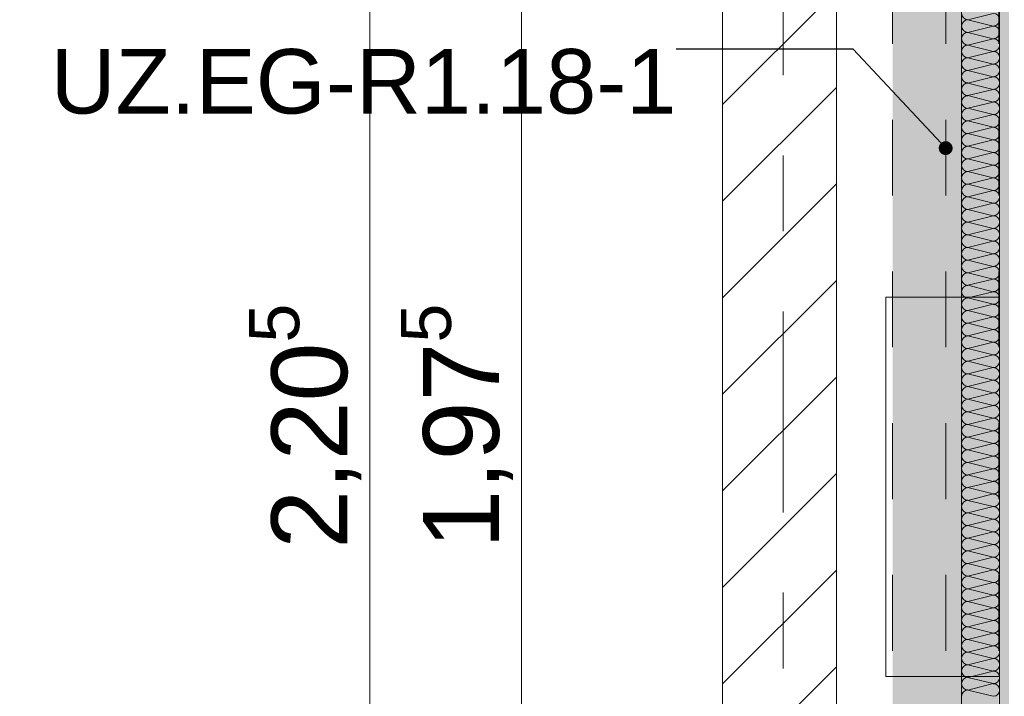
# Model space of a CAD drawing. Header units: metres. Extents: x -3.6 to 84.5, y -11 to 16.8.
# Tile 377 of 656: x 39.124 to 40.421, y 1.85 to 2.742. Entities that reach past the tile are written whole.
import ezdxf

# ---------------------------------------------------------------- set-up
doc = ezdxf.new("R2010")
doc.units = ezdxf.units.M
doc.header["$MEASUREMENT"] = 0
for name, pattern in [('Achse', [0.2, 0.1, -0.05, 0, -0.05]), ('DASHED', [0.015, 0.007, -0.008]), ('Strichlinie doppelt', [0.546806, 0.264583, -0.105833, 0.070556, -0.105833]), ('Untersicht', [0.1, 0.075, -0.025]), ('Wipeout_Contour', [1, 0, -1])]:
    doc.linetypes.add(name, pattern=pattern)
for name, color, linetype in [('152 - Bemaßung_ Beschriftung.Ausbau', 7, 'Continuous'), ('451 - Universal.Achsen Raster', 7, 'Continuous'), ('605 - Struktur.Wand Innen', 7, 'Continuous'), ('612 - Struktur.Stahlbau', 7, 'Continuous'), ('650 - Abdeckung.Fußboden Aufbau', 7, 'Continuous'), ('Neubau_152 - Bemaßung_ Beschriftung.Ausbau', 7, 'Continuous'), ('Neubau_606 - Struktur.Wand Innen Ausbau', 7, 'Continuous'), ('Neubau_612 - Struktur.Stahlbau', 7, 'Continuous'), ('Neubau_653 - Abdeckung.TB Verkofferung', 7, 'Continuous'), ('Neubau_802 - HKLSE.Sanitär', 7, 'Continuous')]:
    doc.layers.add(name, color=color, linetype=linetype)
doc.styles.add('ERSTELLTER_STIL_2', font='txt')
doc.dimstyles.new('ERSTELLTER_STIL__1', dxfattribs={"dimtxt": 0.1, "dimasz": 0.0532, "dimexe": 0.18, "dimexo": 0.0625, "dimgap": 0, "dimtad": 1, "dimzin": 0, "dimdsep": 46, "dimtxsty": 'ERSTELLTER_STIL_2', "dimblk": 'ARROWHEAD_2', "dimblk1": 'ARROWHEAD_2', "dimblk2": 'ARROWHEAD_2', "dimcen": 0.09, "dimse1": 1, "dimse2": 1, "dimclrd": 7, "dimclre": 7, "dimclrt": 7, "dimazin": 0, "dimtfac": 1, "dimtdec": 4, "dimtmove": 0, "dimatfit": 3, "dimfxl": 1, "dimtolj": 1, "dimtzin": 0, "dimarcsym": 0})
doc.dimstyles.new('ERSTELLTER_STIL__3', dxfattribs={"dimtxt": 0.1, "dimasz": 0.0532, "dimexe": 0.18, "dimexo": 0.0625, "dimgap": 0, "dimtad": 1, "dimtih": 1, "dimtoh": 1, "dimzin": 0, "dimdsep": 46, "dimtxsty": 'ERSTELLTER_STIL_2', "dimblk": 'ARROWHEAD_2', "dimblk1": 'ARROWHEAD_2', "dimblk2": 'ARROWHEAD_2', "dimcen": 0.09, "dimse1": 1, "dimse2": 1, "dimclrd": 7, "dimclre": 7, "dimclrt": 7, "dimazin": 0, "dimtfac": 1, "dimtdec": 4, "dimtmove": 0, "dimatfit": 3, "dimfxl": 1, "dimtolj": 1, "dimtzin": 0, "dimarcsym": 0})
doc.dimstyles.new('ERSTELLTER_STIL__7', dxfattribs={"dimtxt": 0.18, "dimasz": 0.03648, "dimexe": 0.18, "dimexo": 0.0625, "dimgap": 0, "dimtad": 0, "dimtih": 1, "dimtoh": 1, "dimdec": 4, "dimzin": 0, "dimdsep": 46, "dimcen": 0.09, "dimadec": 0, "dimazin": 0, "dimtfac": 1, "dimtdec": 4, "dimtmove": 0, "dimatfit": 3, "dimldrblk": 'ARROWHEAD_11', "dimfxl": 1, "dimtolj": 1, "dimtzin": 0, "dimarcsym": 0})

# ---------------------------------------------------------------- blocks, each defined once
blk = doc.blocks.new('*X6')
at = {"layer": 'Neubau_606 - Struktur.Wand Innen Ausbau', "color": 7, "linetype": 'Continuous', "lineweight": 5}
for p, q in [((40.4067, 2.75), (40.3734, 2.7417)), ((40.4067, 2.7333), (40.3734, 2.7417)), ((40.4067, 2.7333), (40.3734, 2.725)), ((40.4067, 2.7167), (40.3734, 2.725)), ((40.4067, 2.7167), (40.3734, 2.7083)), ((40.4067, 2.7), (40.3734, 2.7083)), ((40.4067, 2.7), (40.3734, 2.6917)), ((40.4067, 2.6833), (40.3734, 2.6917)), ((40.4067, 2.6833), (40.3734, 2.675)), ((40.4067, 2.6667), (40.3734, 2.675)), ((40.4067, 2.6667), (40.3734, 2.6583)), ((40.4067, 2.65), (40.3734, 2.6583)), ((40.4067, 2.65), (40.3734, 2.6417)), ((40.4067, 2.6333), (40.3734, 2.6417)), ((40.4067, 2.6333), (40.3734, 2.625)), ((40.4067, 2.6167), (40.3734, 2.625)), ((40.4067, 2.6167), (40.3734, 2.6083)), ((40.4067, 2.6), (40.3734, 2.6083)), ((40.4067, 2.6), (40.3734, 2.5917)), ((40.4067, 2.5833), (40.3734, 2.5917)), ((40.4067, 2.5833), (40.3734, 2.575)), ((40.4067, 2.5667), (40.3734, 2.575)), ((40.4067, 2.5667), (40.3734, 2.5583)), ((40.4067, 2.55), (40.3734, 2.5583)), ((40.4067, 2.55), (40.3734, 2.5417)), ((40.4067, 2.5333), (40.3734, 2.5417)), ((40.4067, 2.5333), (40.3734, 2.525)), ((40.4067, 2.5167), (40.3734, 2.525)), ((40.4067, 2.5167), (40.3734, 2.5083)), ((40.4067, 2.5), (40.3734, 2.5083)), ((40.4067, 2.5), (40.3734, 2.4917)), ((40.4067, 2.4833), (40.3734, 2.4917)), ((40.4067, 2.4833), (40.3734, 2.475)), ((40.4067, 2.4667), (40.3734, 2.475)), ((40.4067, 2.4667), (40.3734, 2.4583)), ((40.4067, 2.45), (40.3734, 2.4583)), ((40.4067, 2.45), (40.3734, 2.4417)), ((40.4067, 2.4333), (40.3734, 2.4417)), ((40.4067, 2.4333), (40.3734, 2.425)), ((40.4067, 2.4167), (40.3734, 2.425)), ((40.4067, 2.4167), (40.3734, 2.4083)), ((40.4067, 2.4), (40.3734, 2.4083)), ((40.4067, 2.4), (40.3734, 2.3917)), ((40.4067, 2.3833), (40.3734, 2.3917)), ((40.4067, 2.3833), (40.3734, 2.375)), ((40.4067, 2.3667), (40.3734, 2.375)), ((40.4067, 2.3667), (40.3734, 2.3583)), ((40.4067, 2.35), (40.3734, 2.3583)), ((40.4067, 2.35), (40.3734, 2.3417)), ((40.4067, 2.3333), (40.3734, 2.3417)), ((40.4067, 2.3333), (40.3734, 2.325)), ((40.4067, 2.3167), (40.3734, 2.325)), ((40.4067, 2.3167), (40.3734, 2.3083)), ((40.4067, 2.3), (40.3734, 2.3083)), ((40.4067, 2.3), (40.3734, 2.2917)), ((40.4067, 2.2833), (40.3734, 2.2917)), ((40.4067, 2.2833), (40.3734, 2.275)), ((40.4067, 2.2667), (40.3734, 2.275)), ((40.4067, 2.2667), (40.3734, 2.2583)), ((40.4067, 2.25), (40.3734, 2.2583)), ((40.4067, 2.25), (40.3734, 2.2417)), ((40.4067, 2.2333), (40.3734, 2.2417)), ((40.4067, 2.2333), (40.3734, 2.225)), ((40.4067, 2.2167), (40.3734, 2.225)), ((40.4067, 2.2167), (40.3734, 2.2083)), ((40.4067, 2.2), (40.3734, 2.2083)), ((40.4067, 2.2), (40.3734, 2.1917)), ((40.4067, 2.1833), (40.3734, 2.1917)), ((40.4067, 2.1833), (40.3734, 2.175)), ((40.4067, 2.1667), (40.3734, 2.175)), ((40.4067, 2.1667), (40.3734, 2.1583)), ((40.4067, 2.15), (40.3734, 2.1583)), ((40.4067, 2.15), (40.3734, 2.1417)), ((40.4067, 2.1333), (40.3734, 2.1417)), ((40.4067, 2.1333), (40.3734, 2.125)), ((40.4067, 2.1167), (40.3734, 2.125)), ((40.4067, 2.1167), (40.3734, 2.1083)), ((40.4067, 2.1), (40.3734, 2.1083)), ((40.4067, 2.1), (40.3734, 2.0917)), ((40.4067, 2.0833), (40.3734, 2.0917)), ((40.4067, 2.0833), (40.3734, 2.075)), ((40.4067, 2.0667), (40.3734, 2.075)), ((40.4067, 2.0667), (40.3734, 2.0583)), ((40.4067, 2.05), (40.3734, 2.0583)), ((40.4067, 2.05), (40.3734, 2.0417)), ((40.4067, 2.0333), (40.3734, 2.0417)), ((40.4067, 2.0333), (40.3734, 2.025)), ((40.4067, 2.0167), (40.3734, 2.025)), ((40.4067, 2.0167), (40.3734, 2.0083)), ((40.4067, 2), (40.3734, 2.0083)), ((40.4067, 2), (40.3734, 1.9917)), ((40.4067, 1.9833), (40.3734, 1.9917)), ((40.4067, 1.9833), (40.3734, 1.975)), ((40.4067, 1.9667), (40.3734, 1.975)), ((40.4067, 1.9667), (40.3734, 1.9583)), ((40.4067, 1.95), (40.3734, 1.9583)), ((40.4067, 1.95), (40.3734, 1.9417)), ((40.4067, 1.9333), (40.3734, 1.9417)), ((40.4067, 1.9333), (40.3734, 1.925)), ((40.4067, 1.9167), (40.3734, 1.925)), ((40.4067, 1.9167), (40.3734, 1.9083)), ((40.4067, 1.9), (40.3734, 1.9083)), ((40.4067, 1.9), (40.3734, 1.8917)), ((40.4067, 1.8833), (40.3734, 1.8917)), ((40.4067, 1.8833), (40.3734, 1.875)), ((40.4067, 1.8667), (40.3734, 1.875)), ((40.4067, 1.8667), (40.3734, 1.8583)), ((40.4067, 1.85), (40.3734, 1.8583))]:
    blk.add_line(p, q, dxfattribs=at)
for centre, start, end in [((40.3734, 2.75), 180, 270), ((40.3734, 2.7333), 90, 180), ((40.4067, 2.7417), 0, 90), ((40.4067, 2.7417), 270, 0), ((40.3734, 2.7333), 180, 270), ((40.4067, 2.725), 0, 90), ((40.3734, 2.7167), 90, 180), ((40.3734, 2.7167), 180, 270), ((40.4067, 2.725), 270, 0), ((40.4067, 2.7083), 0, 90), ((40.3734, 2.7), 90, 180), ((40.3734, 2.7), 180, 270), ((40.4067, 2.7083), 270, 0), ((40.4067, 2.6917), 0, 90), ((40.3734, 2.6833), 90, 180), ((40.4067, 2.6917), 270, 0), ((40.3734, 2.6833), 180, 270), ((40.3734, 2.6667), 90, 180), ((40.4067, 2.675), 0, 90), ((40.4067, 2.675), 270, 0), ((40.3734, 2.6667), 180, 270), ((40.4067, 2.6583), 0, 90), ((40.3734, 2.65), 90, 180), ((40.3734, 2.65), 180, 270), ((40.4067, 2.6583), 270, 0), ((40.4067, 2.6417), 0, 90), ((40.3734, 2.6333), 90, 180), ((40.4067, 2.6417), 270, 0), ((40.3734, 2.6333), 180, 270), ((40.3734, 2.6167), 90, 180), ((40.4067, 2.625), 0, 90), ((40.4067, 2.625), 270, 0), ((40.3734, 2.6167), 180, 270), ((40.4067, 2.6083), 0, 90), ((40.3734, 2.6), 90, 180), ((40.3734, 2.6), 180, 270), ((40.4067, 2.6083), 270, 0), ((40.4067, 2.5917), 0, 90), ((40.3734, 2.5833), 90, 180), ((40.3734, 2.5833), 180, 270), ((40.4067, 2.5917), 270, 0), ((40.4067, 2.575), 0, 90), ((40.3734, 2.5667), 90, 180), ((40.4067, 2.575), 270, 0), ((40.3734, 2.5667), 180, 270), ((40.3734, 2.55), 90, 180), ((40.4067, 2.5583), 0, 90), ((40.4067, 2.5583), 270, 0), ((40.3734, 2.55), 180, 270), ((40.4067, 2.5417), 0, 90), ((40.3734, 2.5333), 90, 180), ((40.3734, 2.5333), 180, 270), ((40.4067, 2.5417), 270, 0), ((40.4067, 2.525), 0, 90), ((40.3734, 2.5167), 90, 180), ((40.4067, 2.525), 270, 0), ((40.3734, 2.5167), 180, 270), ((40.3734, 2.5), 90, 180), ((40.4067, 2.5083), 0, 90), ((40.4067, 2.5083), 270, 0), ((40.3734, 2.5), 180, 270), ((40.3734, 2.4833), 90, 180), ((40.4067, 2.4917), 0, 90), ((40.4067, 2.4917), 270, 0), ((40.3734, 2.4833), 180, 270), ((40.4067, 2.475), 0, 90), ((40.3734, 2.4667), 90, 180), ((40.3734, 2.4667), 180, 270), ((40.4067, 2.475), 270, 0), ((40.4067, 2.4583), 0, 90), ((40.3734, 2.45), 90, 180), ((40.4067, 2.4583), 270, 0), ((40.3734, 2.45), 180, 270), ((40.3734, 2.4333), 90, 180), ((40.4067, 2.4417), 0, 90), ((40.4067, 2.4417), 270, 0), ((40.3734, 2.4333), 180, 270), ((40.4067, 2.425), 0, 90), ((40.3734, 2.4167), 90, 180), ((40.3734, 2.4167), 180, 270), ((40.4067, 2.425), 270, 0), ((40.4067, 2.4083), 0, 90), ((40.3734, 2.4), 90, 180), ((40.4067, 2.4083), 270, 0), ((40.3734, 2.4), 180, 270), ((40.3734, 2.3833), 90, 180), ((40.4067, 2.3917), 0, 90), ((40.4067, 2.3917), 270, 0), ((40.3734, 2.3833), 180, 270), ((40.3734, 2.3667), 90, 180), ((40.4067, 2.375), 0, 90), ((40.4067, 2.375), 270, 0), ((40.3734, 2.3667), 180, 270), ((40.4067, 2.3583), 0, 90), ((40.3734, 2.35), 90, 180), ((40.3734, 2.35), 180, 270), ((40.4067, 2.3583), 270, 0), ((40.4067, 2.3417), 0, 90), ((40.3734, 2.3333), 90, 180), ((40.4067, 2.3417), 270, 0), ((40.3734, 2.3333), 180, 270), ((40.3734, 2.3167), 90, 180), ((40.4067, 2.325), 0, 90), ((40.4067, 2.325), 270, 0), ((40.3734, 2.3167), 180, 270), ((40.4067, 2.3083), 0, 90), ((40.3734, 2.3), 90, 180), ((40.3734, 2.3), 180, 270), ((40.4067, 2.3083), 270, 0), ((40.4067, 2.2917), 0, 90), ((40.3734, 2.2833), 90, 180), ((40.4067, 2.2917), 270, 0), ((40.3734, 2.2833), 180, 270), ((40.3734, 2.2667), 90, 180), ((40.4067, 2.275), 0, 90), ((40.4067, 2.275), 270, 0), ((40.3734, 2.2667), 180, 270), ((40.3734, 2.25), 90, 180), ((40.4067, 2.2583), 0, 90), ((40.4067, 2.2583), 270, 0), ((40.3734, 2.25), 180, 270), ((40.4067, 2.2417), 0, 90), ((40.3734, 2.2333), 90, 180), ((40.3734, 2.2333), 180, 270), ((40.4067, 2.2417), 270, 0), ((40.4067, 2.225), 0, 90), ((40.3734, 2.2167), 90, 180), ((40.4067, 2.225), 270, 0), ((40.3734, 2.2167), 180, 270), ((40.3734, 2.2), 90, 180), ((40.4067, 2.2083), 0, 90), ((40.4067, 2.2083), 270, 0), ((40.3734, 2.2), 180, 270), ((40.4067, 2.1917), 0, 90), ((40.3734, 2.1833), 90, 180), ((40.3734, 2.1833), 180, 270), ((40.4067, 2.1917), 270, 0), ((40.4067, 2.175), 0, 90), ((40.3734, 2.1667), 90, 180), ((40.4067, 2.175), 270, 0), ((40.3734, 2.1667), 180, 270), ((40.3734, 2.15), 90, 180), ((40.4067, 2.1583), 0, 90), ((40.4067, 2.1583), 270, 0), ((40.3734, 2.15), 180, 270), ((40.3734, 2.1333), 90, 180), ((40.4067, 2.1417), 0, 90), ((40.4067, 2.1417), 270, 0), ((40.3734, 2.1333), 180, 270), ((40.4067, 2.125), 0, 90), ((40.3734, 2.1167), 90, 180), ((40.3734, 2.1167), 180, 270), ((40.4067, 2.125), 270, 0), ((40.4067, 2.1083), 0, 90), ((40.3734, 2.1), 90, 180), ((40.4067, 2.1083), 270, 0), ((40.3734, 2.1), 180, 270), ((40.3734, 2.0833), 90, 180), ((40.4067, 2.0917), 0, 90), ((40.4067, 2.0917), 270, 0), ((40.3734, 2.0833), 180, 270), ((40.4067, 2.075), 0, 90), ((40.3734, 2.0667), 90, 180), ((40.3734, 2.0667), 180, 270), ((40.4067, 2.075), 270, 0), ((40.4067, 2.0583), 0, 90), ((40.3734, 2.05), 90, 180), ((40.4067, 2.0583), 270, 0), ((40.3734, 2.05), 180, 270), ((40.3734, 2.0333), 90, 180), ((40.4067, 2.0417), 0, 90), ((40.4067, 2.0417), 270, 0), ((40.3734, 2.0333), 180, 270), ((40.3734, 2.0167), 90, 180), ((40.4067, 2.025), 0, 90), ((40.4067, 2.025), 270, 0), ((40.3734, 2.0167), 180, 270), ((40.4067, 2.0083), 0, 90), ((40.3734, 2), 90, 180), ((40.3734, 2), 180, 270), ((40.4067, 2.0083), 270, 0), ((40.4067, 1.9917), 0, 90), ((40.3734, 1.9833), 90, 180), ((40.4067, 1.9917), 270, 0), ((40.3734, 1.9833), 180, 270), ((40.3734, 1.9667), 90, 180), ((40.4067, 1.975), 0, 90), ((40.4067, 1.975), 270, 0), ((40.3734, 1.9667), 180, 270), ((40.4067, 1.9583), 0, 90), ((40.3734, 1.95), 90, 180), ((40.3734, 1.95), 180, 270), ((40.4067, 1.9583), 270, 0), ((40.4067, 1.9417), 0, 90), ((40.3734, 1.9333), 90, 180), ((40.4067, 1.9417), 270, 0), ((40.3734, 1.9333), 180, 270), ((40.3734, 1.9167), 90, 180), ((40.4067, 1.925), 0, 90), ((40.4067, 1.925), 270, 0), ((40.3734, 1.9167), 180, 270), ((40.3734, 1.9), 90, 180), ((40.4067, 1.9083), 0, 90), ((40.4067, 1.9083), 270, 0), ((40.3734, 1.9), 180, 270), ((40.4067, 1.8917), 0, 90), ((40.3734, 1.8833), 90, 180), ((40.3734, 1.8833), 180, 270), ((40.4067, 1.8917), 270, 0), ((40.4067, 1.875), 0, 90), ((40.3734, 1.8667), 90, 180), ((40.4067, 1.875), 270, 0), ((40.3734, 1.8667), 180, 270), ((40.3734, 1.85), 90, 180), ((40.4067, 1.8583), 0, 90), ((40.4067, 1.8583), 270, 0)]:
    blk.add_arc(centre, 0.00833, start, end, dxfattribs=at)
blk = doc.blocks.new('ARROWHEAD_11')
at = {"color": 0, "linetype": 'Continuous', "lineweight": 0}
blk.add_line((0, 0), (-1, 0), dxfattribs=at)
at = {"color": 0, "linetype": 'Continuous', "lineweight": 0, "const_width": 0.25, "flags": 128}
blk.add_lwpolyline([(-0.125, 0, 1), (0.125, 0, 1)], format="xyb", close=True, dxfattribs=at)
blk = doc.blocks.new('*D226')
at = {"layer": '152 - Bemaßung_ Beschriftung.Ausbau', "color": 7, "linetype": 'Continuous', "lineweight": 5}
for p, q in [((39.75, 3.2102), (39.82, 3.1698)), ((39.8375, 3.19), (39.7325, 3.19)), ((39.785, 1.215), (39.785, 3.19)), ((39.75, 1.2352), (39.82, 1.1948)), ((39.8375, 1.215), (39.7325, 1.215))]:
    blk.add_line(p, q, dxfattribs=at)
at = {"layer": '152 - Bemaßung_ Beschriftung.Ausbau', "color": 7, "lineweight": 9, "insert": (39.7844, 2.0444), "char_height": 0.1, "attachment_point": 7, "rotation": 90, "style": 'ERSTELLTER_STIL_2'}
blk.add_mtext('\\A1;{\\pql;\\fArial|b0|i0|c0|p38;1,97\\fArial|b0|i0|c0|p38;\\A1{\\H.66x;\\S5^  ;}}', dxfattribs=at)
blk = doc.blocks.new('ARROWHEAD_2')
at = {"color": 0, "linetype": 'Continuous', "lineweight": 0}
for p, q in [((-0.378, -0.655), (0.378, 0.655)), ((0, 0), (-1, 0))]:
    blk.add_line(p, q, dxfattribs=at)
blk = doc.blocks.new('*D233')
at = {"layer": '152 - Bemaßung_ Beschriftung.Ausbau', "color": 7, "linetype": 'Continuous', "lineweight": 5}
for p, q in [((39.55, 3.3252), (39.62, 3.2848)), ((39.6375, 3.305), (39.5325, 3.305)), ((39.585, 1.1), (39.585, 3.305)), ((39.55, 1.1202), (39.62, 1.0798)), ((39.6375, 1.1), (39.5325, 1.1))]:
    blk.add_line(p, q, dxfattribs=at)
at = {"layer": '152 - Bemaßung_ Beschriftung.Ausbau', "color": 7, "lineweight": 9, "insert": (39.5844, 2.0444), "char_height": 0.1, "attachment_point": 7, "rotation": 90, "style": 'ERSTELLTER_STIL_2'}
blk.add_mtext('\\A1;{\\pql;\\fArial|b0|i0|c0|p38;2,20\\fArial|b0|i0|c0|p38;\\A1{\\H.66x;\\S5^  ;}}', dxfattribs=at)
blk = doc.blocks.new('*D288')
at = {"layer": '152 - Bemaßung_ Beschriftung.Ausbau', "color": 7, "linetype": 'Continuous', "lineweight": 5}
for p, q in [((36.6, -9.1375), (36.6, -9.0325)), ((36.6202, -9.05), (36.5798, -9.12)), ((40.0702, -9.05), (40.0298, -9.12)), ((36.46, -9.085), (36.6, -9.085)), ((36.6, -9.085), (40.05, -9.085))]:
    blk.add_line(p, q, dxfattribs=at)
at = {"layer": '152 - Bemaßung_ Beschriftung.Ausbau', "color": 7, "lineweight": 5, "char_height": 0.1, "attachment_point": 7, "style": 'ERSTELLTER_STIL_2'}
for s, insert in [('\\A1;{\\pql;\\fArial|b0|i0|c0|p38;3,45}', (38.1161, -9.065)), ('\\A1;{\\pql;\\fArial|b0|i0|c0|p38;15}', (39.878, -9.065))]:
    blk.add_mtext(s, dxfattribs=dict(at, insert=insert))
blk = doc.blocks.new('*D289')
at = {"layer": '152 - Bemaßung_ Beschriftung.Ausbau', "color": 7, "linetype": 'Continuous', "lineweight": 5}
for p, q in [((40.05, -9.1375), (40.05, -9.0325)), ((40.0702, -9.05), (40.0298, -9.12)), ((40.2202, -9.05), (40.1798, -9.12)), ((36.6, -9.085), (40.05, -9.085)), ((40.05, -9.085), (40.2, -9.085))]:
    blk.add_line(p, q, dxfattribs=at)
at = {"layer": '152 - Bemaßung_ Beschriftung.Ausbau', "color": 7, "lineweight": 5, "insert": (40.1816, -8.9516), "char_height": 0.1, "attachment_point": 7, "style": 'ERSTELLTER_STIL_2'}
blk.add_mtext('\\A1;{\\pql;\\fArial|b0|i0|c0|p38;16\\fArial|b0|i0|c0|p38;\\A1{\\H.66x;\\S5^  ;}}', dxfattribs=at)
blk = doc.blocks.new('*D290')
at = {"layer": '152 - Bemaßung_ Beschriftung.Ausbau', "color": 7, "linetype": 'Continuous', "lineweight": 5}
for p, q in [((40.2, -9.1375), (40.2, -9.0325)), ((40.2202, -9.05), (40.1798, -9.12)), ((40.3852, -9.05), (40.3448, -9.12)), ((40.05, -9.085), (40.2, -9.085)), ((40.2, -9.085), (40.365, -9.085))]:
    blk.add_line(p, q, dxfattribs=at)
blk = doc.blocks.new('*D291')
at = {"layer": '152 - Bemaßung_ Beschriftung.Ausbau', "color": 7, "linetype": 'Continuous', "lineweight": 5}
for p, q in [((40.365, -9.1375), (40.365, -9.0325)), ((40.3852, -9.05), (40.3448, -9.12)), ((40.4602, -9.05), (40.4198, -9.12)), ((40.2, -9.085), (40.365, -9.085)), ((40.365, -9.085), (40.44, -9.085))]:
    blk.add_line(p, q, dxfattribs=at)
blk = doc.blocks.new('*D292')
at = {"layer": '152 - Bemaßung_ Beschriftung.Ausbau', "color": 7, "linetype": 'Continuous', "lineweight": 5}
for p, q in [((40.44, -9.1375), (40.44, -9.0325)), ((40.4602, -9.05), (40.4198, -9.12)), ((44.0102, -9.05), (43.9698, -9.12)), ((40.365, -9.085), (40.44, -9.085)), ((40.44, -9.085), (43.99, -9.085))]:
    blk.add_line(p, q, dxfattribs=at)
at = {"layer": '152 - Bemaßung_ Beschriftung.Ausbau', "color": 7, "lineweight": 5, "char_height": 0.1, "attachment_point": 7, "style": 'ERSTELLTER_STIL_2'}
for s, insert in [('\\A1;{\\pql;\\fArial|b0|i0|c0|p38;7\\fArial|b0|i0|c0|p38;\\A1{\\H.66x;\\S5^  ;}}', (40.4603, -9.0661)), ('\\A1;{\\pql;\\fArial|b0|i0|c0|p38;3,55}', (42.145, -9.065))]:
    blk.add_mtext(s, dxfattribs=dict(at, insert=insert))
blk = doc.blocks.new('*D644')
at = {"layer": '152 - Bemaßung_ Beschriftung.Ausbau', "color": 7, "linetype": 'Continuous', "lineweight": 5}
for p, q in [((-0.165, -10.6375), (-0.165, -10.5325)), ((62.425, -10.6375), (62.425, -10.5325)), ((-0.1448, -10.55), (-0.1852, -10.62)), ((62.4048, -10.62), (62.4452, -10.55)), ((-0.1992, -10.585), (-0.165, -10.585)), ((-0.165, -10.585), (62.425, -10.585)), ((62.425, -10.585), (62.4593, -10.585))]:
    blk.add_line(p, q, dxfattribs=at)
at = {"layer": '152 - Bemaßung_ Beschriftung.Ausbau', "color": 7, "lineweight": 5, "insert": (30.959, -10.565), "char_height": 0.1, "attachment_point": 7, "style": 'ERSTELLTER_STIL_2'}
blk.add_mtext('\\A1;{\\pql;\\fArial|b0|i0|c0|p38;62,59}', dxfattribs=at)

msp = doc.modelspace()

# ---------------------------------------------------------------- hatches: boundary and pattern name
at = {"layer": '612 - Struktur.Stahlbau', "linetype": 'Continuous', "lineweight": 0, "true_color": 0x30307f}
msp.add_hatch(color=177, dxfattribs=at).paths.add_polyline_path([(40.274, 5.19), (40.414, 5.19), (40.414, 0.71), (40.274, 0.71)])
at = {"layer": 'Neubau_606 - Struktur.Wand Innen Ausbau', "linetype": 'Continuous', "lineweight": 0, "true_color": 0x000000}
h = msp.add_hatch(dxfattribs=at)
h.set_pattern_fill('Gips_0001', color=18, style=0, pattern_type=2)
h.set_pattern_definition([(45, (0, 0), (-0.01767767, 0.01767767), [0, -0.025])])
h.paths.add_polyline_path([(40.4275, 0.255), (40.4275, 3.81), (40.415, 3.81), (40.415, 0.255)])

# ---------------------------------------------------------------- linework, layer by layer
at = {"layer": '650 - Abdeckung.Fußboden Aufbau', "color": 7, "linetype": 'Continuous', "lineweight": 13, "flags": 128}
msp.add_lwpolyline([(36.6, 0.71), (36.69, 0.71), (36.69, 0.255), (39.97, 0.255), (39.97, 0.71), (40.05, 0.71), (40.05, 5.19), (39.97, 5.19), (39.97, 5.82), (39.5178, 5.82)], dxfattribs=at)
msp.add_lwpolyline([(36.6, 0.71), (36.69, 0.71), (36.69, 0.255), (39.97, 0.255), (39.97, 0.71), (40.05, 0.71), (40.05, 5.19), (39.97, 5.19), (39.97, 5.82), (39.5178, 5.82)], dxfattribs=at)
at = {"layer": 'Neubau_606 - Struktur.Wand Innen Ausbau', "color": 1, "linetype": 'Continuous', "lineweight": 5}
msp.add_line((40.415, 0.255), (40.415, 3.81), dxfattribs=at)
at = {"layer": 'Neubau_606 - Struktur.Wand Innen Ausbau', "color": 1, "linetype": 'Continuous', "lineweight": 5, "flags": 128}
msp.add_lwpolyline([(40.365, 3.81), (40.365, 0.255)], dxfattribs=at)
at = {"layer": 'Neubau_612 - Struktur.Stahlbau', "color": 1, "linetype": 'Untersicht', "lineweight": 13}
for p, q in [((40.274, 0.71), (40.274, 5.19)), ((40.414, 0.71), (40.414, 5.19))]:
    msp.add_line(p, q, dxfattribs=at)
at = {"layer": 'Neubau_612 - Struktur.Stahlbau', "color": 1, "linetype": 'Achse', "lineweight": 9}
msp.add_line((40.344, 0.71), (40.344, 5.19), dxfattribs=at)
at = {"layer": 'Neubau_653 - Abdeckung.TB Verkofferung', "color": 1, "linetype": 'Untersicht', "lineweight": 9}
msp.add_line((40.1975, 0.7101), (40.2, 5.1901), dxfattribs=at)
at = {"layer": 'Neubau_802 - HKLSE.Sanitär', "color": 1, "linetype": 'Continuous', "lineweight": 9}
for p, q in [((40.265, 2.376), (40.265, 1.876)), ((40.415, 2.376), (40.265, 2.376)), ((40.415, 2.376), (40.415, 1.876)), ((40.415, 1.876), (40.265, 1.876))]:
    msp.add_line(p, q, dxfattribs=at)
at = {"layer": 'Neubau_802 - HKLSE.Sanitär', "color": 1, "linetype": 'DASHED', "lineweight": 9, "flags": 128}
for points in [[(40.265, 2.376), (40.265, 1.876)], [(40.415, 2.376), (40.265, 2.376)], [(40.415, 1.876), (40.415, 2.376)], [(40.265, 1.876), (40.415, 1.876)]]:
    msp.add_lwpolyline(points, dxfattribs=at)

# ---------------------------------------------------------------- block references
at = {"layer": 'Neubau_606 - Struktur.Wand Innen Ausbau', "color": 1, "lineweight": 13}
msp.add_blockref('*X6', (0, 0), dxfattribs=at)

# ---------------------------------------------------------------- texts
at = {"layer": 'Neubau_152 - Bemaßung_ Beschriftung.Ausbau', "color": 7, "linetype": 'Continuous', "lineweight": 9, "insert": (39.989, 2.7031), "char_height": 0.085, "attachment_point": 3, "style": 'ERSTELLTER_STIL_2'}
msp.add_mtext('\\A1;{\\pqr;\\fArial|b0|i0|c0|p38;UZ.EG-R1.18-1}', dxfattribs=at)

# ---------------------------------------------------------------- dimensions: what is measured, and where the dimension line sits
at = {"layer": '152 - Bemaßung_ Beschriftung.Ausbau', "color": 7, "linetype": 'Continuous', "lineweight": 5}
dim = msp.add_linear_dim(base=(39.785, 3.19), p1=(39.935, 1.21498), p2=(39.935, 3.19), angle=90, dimstyle='ERSTELLTER_STIL__1', dxfattribs=at)
dim.commit()
dim.dimension.update_dxf_attribs({"geometry": '*D226', "text_midpoint": (39.715, 2.30936), "dimtype": 160, "text_rotation": 90})
dim = msp.add_linear_dim(base=(43.99, -9.085), p1=(40.44, 2.0325), p2=(43.99, 0.945), dimstyle='ERSTELLTER_STIL__3', dxfattribs=at)
dim.commit()
dim.dimension.update_dxf_attribs({"geometry": '*D292', "text_midpoint": (42.2748, -9.015), "dimtype": 160})

# ---------------------------------------------------------------- next in the draw order: wipeouts: each hides what was drawn before it
at = {"color": 254, "linetype": 'Wipeout_Contour', "lineweight": 0, "ltscale": 160.817864}
msp.add_wipeout([(40.2, 1.215), (40.2, 3.305), (40.05, 3.305), (40.05, 1.215)], dxfattribs=at).dxf.layer = '605 - Struktur.Wand Innen'

# ---------------------------------------------------------------- next in the draw order: hatches: boundary and pattern name
at = {"layer": '605 - Struktur.Wand Innen', "linetype": 'Continuous', "lineweight": 0, "true_color": 0x000000}
h = msp.add_hatch(dxfattribs=at)
h.set_pattern_fill('MW_Ziegel_0001', color=18, style=0, pattern_type=2)
h.set_pattern_definition([(45, (0, 0), (-0.0636396, 0.0636396), [])])
h.paths.add_polyline_path([(40.2, 1.215), (40.2, 3.305), (40.05, 3.305), (40.05, 1.215)])

# ---------------------------------------------------------------- next in the draw order: linework, layer by layer
at = {"layer": '451 - Universal.Achsen Raster', "color": 160, "linetype": 'Strichlinie doppelt', "lineweight": 9, "true_color": 0x3232ff}
msp.add_line((40.13, -10.585), (40.13, 16.355), dxfattribs=at)
at = {"layer": '605 - Struktur.Wand Innen', "color": 7, "linetype": 'Continuous', "lineweight": 18, "flags": 128}
for points in [[(40.2, 1.1), (40.2, 3.305)], [(40.05, 3.19), (40.05, 1.215)]]:
    msp.add_lwpolyline(points, dxfattribs=at)

# ---------------------------------------------------------------- next in the draw order: dimensions: what is measured, and where the dimension line sits
at = {"layer": '152 - Bemaßung_ Beschriftung.Ausbau', "color": 7, "linetype": 'Continuous', "lineweight": 5}
for base, p1, p2, picture, middle in [((62.425, -10.585), (-0.165, -0.145), (62.425, 5.1), '*D644', (31.127, -10.515)), ((40.05, -9.085), (36.6, 3.247), (40.05, 2.26), '*D288', (38.246, -9.015)), ((40.2, -9.085), (40.05, 2.26), (40.2, 2.2025), '*D289', (39.9542, -9.015)), ((40.36502, -9.085), (40.2, 2.20249), (40.36502, 2.0325), '*D290', (40.39288, -8.9)), ((40.440025, -9.0849997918), (40.365025, 2.0324993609), (40.440025, 2.0324993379), '*D291', (40.6334314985, -9.0149997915))]:
    dim = msp.add_linear_dim(base=base, p1=p1, p2=p2, dimstyle='ERSTELLTER_STIL__3', dxfattribs=at)
    dim.commit()
    dim.dimension.update_dxf_attribs({"geometry": picture, "text_midpoint": middle, "dimtype": 160})
dim = msp.add_linear_dim(base=(39.585, 3.305), p1=(40.2, 1.09998), p2=(40.2, 3.305), angle=90, dimstyle='ERSTELLTER_STIL__1', dxfattribs=at)
dim.commit()
dim.dimension.update_dxf_attribs({"geometry": '*D233', "text_midpoint": (39.515, 2.30936), "dimtype": 160, "text_rotation": 90})

# ---------------------------------------------------------------- next in the draw order: leaders
at = {"layer": 'Neubau_152 - Bemaßung_ Beschriftung.Ausbau', "color": 1, "linetype": 'Continuous', "lineweight": 13, "annotation_type": 0, "has_hookline": 1, "hookline_direction": 1, "text_width": 0.7931}
msp.add_leader([(40.344, 2.5725), (40.2222, 2.7031), (39.989, 2.7031)], dimstyle='ERSTELLTER_STIL__7', dxfattribs=at)

doc.saveas('drawing.dxf')
